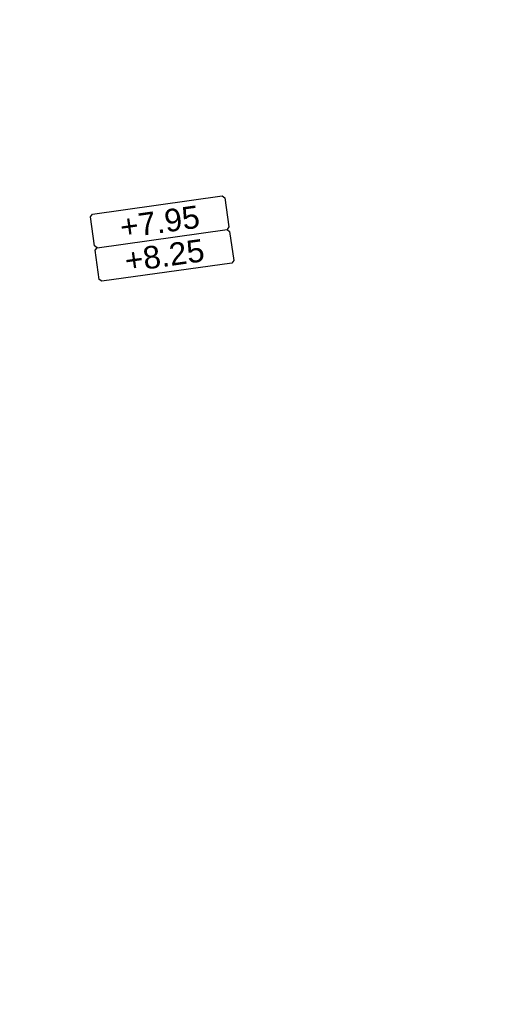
# Model space of a CAD drawing. Extents: x 98477 to 100410, y 398052 to 398969.
# Tile 285 of 374: x 98807 to 98818, y 398394 to 398416. Entities that reach past the tile are written whole.
import ezdxf
from ezdxf.enums import TextEntityAlignment as Align

# ---------------------------------------------------------------- set-up
doc = ezdxf.new("R2010")
doc.units = 0
for name, color, linetype, lineweight in [('N-VH-arcering printbeton', 8, 'Continuous', 9), ('X-AL-afwerkhoogte', 4, 'Continuous', 30), ('X-AL-planhoogte brm', 10, 'Continuous', 25), ('X-AL-planhoogte wrm', 252, 'Continuous', 25)]:
    doc.layers.add(name, color=color, linetype=linetype, lineweight=lineweight)
doc.styles.add('CS Annotative', font='arial.ttf')

# ---------------------------------------------------------------- blocks, each defined once
blk = doc.blocks.new('*U280')
at = {"layer": 'X-AL-planhoogte brm', "flags": 128}
blk.add_lwpolyline([(-7.25, 3.75), (-7.5, 4), (-7.5, 7.25), (-7.25, 7.5), (7.25, 7.5), (7.5, 7.25), (7.5, 4), (7.25, 3.75)], dxfattribs=at)
at = {"layer": 'X-AL-planhoogte wrm', "flags": 128}
blk.add_lwpolyline([(7.5, 3.5), (7.5, 0.25), (7.25, 0), (-7.25, 0), (-7.5, 0.25), (-7.5, 3.5), (-7.25, 3.75), (7.25, 3.75)], close=True, dxfattribs=at)
at = {"layer": 'X-AL-planhoogte brm', "style": 'CS Annotative'}
blk.add_attdef('OMSCHRIJVING_afwerk', text='', height=2.5, dxfattribs=at).set_placement((0, 5.625), align=Align.MIDDLE_CENTER)
at = {"layer": 'X-AL-planhoogte wrm', "style": 'CS Annotative'}
blk.add_attdef('HOOGTE_eind', text='', height=2.5, dxfattribs=at).set_placement((0, 1.875), align=Align.MIDDLE_CENTER)

msp = doc.modelspace()

# ---------------------------------------------------------------- hatches: boundary and pattern name
at = {"layer": 'N-VH-arcering printbeton'}
h = msp.add_hatch(dxfattribs=at)
h.set_pattern_fill('CS-PRINTBETON', color=256)
h.set_pattern_definition([(45, (0, 0), (-0.3535533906, 0.3535533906), []), (45, (0.35, 0), (-0.3535533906, 0.3535533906), [0.5, -0.2])])
edge = h.paths.add_edge_path()
edge.add_line((98810.24, 398338.755), (98834.006, 398342.095))
edge.add_line((98834.006, 398342.095), (98831.501, 398359.92))
edge.add_line((98831.501, 398359.92), (98807.735, 398356.58))
edge.add_line((98807.735, 398356.58), (98798.41, 398422.928))
edge.add_line((98798.41, 398422.928), (98822.177, 398426.268))
edge.add_line((98822.177, 398426.268), (98819.671, 398444.093))
edge.add_line((98819.671, 398444.093), (98795.905, 398440.753))
edge.add_line((98795.905, 398440.753), (98791.071, 398475.147))
edge.add_line((98791.071, 398475.147), (98789.338, 398474.904))
edge.add_line((98789.338, 398474.904), (98792.739, 398450.709))
edge.add_line((98792.739, 398450.709), (98793.379, 398446.154))
edge.add_line((98793.379, 398446.154), (98794.972, 398434.815))
edge.add_line((98794.972, 398434.815), (98796.725, 398435.062))
edge.add_line((98796.725, 398435.062), (98796.081, 398439.647))
edge.add_line((98796.081, 398439.647), (98798.289, 398439.957))
edge.add_line((98798.289, 398439.957), (98798.237, 398440.323))
edge.add_line((98798.237, 398440.323), (98816.062, 398442.828))
edge.add_line((98816.062, 398442.828), (98816.114, 398442.462))
edge.add_line((98816.114, 398442.462), (98818.223, 398442.758))
edge.add_line((98818.223, 398442.758), (98818.867, 398438.174))
edge.add_line((98818.867, 398438.174), (98819.234, 398438.225))
edge.add_line((98819.234, 398438.225), (98820.138, 398431.788))
edge.add_line((98820.138, 398431.788), (98819.772, 398431.737))
edge.add_line((98819.772, 398431.737), (98820.416, 398427.152))
edge.add_line((98820.416, 398427.152), (98818.307, 398426.855))
edge.add_line((98818.307, 398426.855), (98818.359, 398426.489))
edge.add_line((98818.359, 398426.489), (98800.534, 398423.984))
edge.add_line((98800.534, 398423.984), (98800.482, 398424.35))
edge.add_line((98800.482, 398424.35), (98798.274, 398424.04))
edge.add_line((98798.274, 398424.04), (98797.63, 398428.625))
edge.add_line((98797.63, 398428.625), (98795.877, 398428.379))
edge.add_line((98795.877, 398428.379), (98796.795, 398421.843))
edge.add_line((98796.795, 398421.843), (98797.366, 398417.783))
edge.add_line((98797.366, 398417.783), (98798.869, 398407.088))
edge.add_line((98798.869, 398407.088), (98799.927, 398399.562))
edge.add_line((98799.927, 398399.562), (98801.43, 398388.867))
edge.add_line((98801.43, 398388.867), (98802.488, 398381.341))
edge.add_line((98802.488, 398381.341), (98803.991, 398370.646))
edge.add_line((98803.991, 398370.646), (98805.048, 398363.12))
edge.add_line((98805.048, 398363.12), (98805.146, 398362.424))
edge.add_line((98805.146, 398362.424), (98806.802, 398350.643))
edge.add_line((98806.802, 398350.643), (98808.555, 398350.889))
edge.add_line((98808.555, 398350.889), (98807.91, 398355.474))
edge.add_line((98807.91, 398355.474), (98810.119, 398355.784))
edge.add_line((98810.119, 398355.784), (98810.067, 398356.151))
edge.add_line((98810.067, 398356.151), (98827.892, 398358.656))
edge.add_line((98827.892, 398358.656), (98827.943, 398358.289))
edge.add_line((98827.943, 398358.289), (98830.053, 398358.586))
edge.add_line((98830.053, 398358.586), (98830.697, 398354.001))
edge.add_line((98830.697, 398354.001), (98831.064, 398354.052))
edge.add_line((98831.064, 398354.052), (98831.968, 398347.616))
edge.add_line((98831.968, 398347.616), (98831.602, 398347.564))
edge.add_line((98831.602, 398347.564), (98832.246, 398342.979))
edge.add_line((98832.246, 398342.979), (98830.137, 398342.683))
edge.add_line((98830.137, 398342.683), (98830.188, 398342.316))
edge.add_line((98830.188, 398342.316), (98812.364, 398339.811))
edge.add_line((98812.364, 398339.811), (98812.312, 398340.178))
edge.add_line((98812.312, 398340.178), (98810.104, 398339.867))
edge.add_line((98810.104, 398339.867), (98809.459, 398344.452))
edge.add_line((98809.459, 398344.452), (98807.707, 398344.206))
edge.add_line((98807.707, 398344.206), (98808.674, 398337.323))
edge.add_line((98808.674, 398337.323), (98809.244, 398333.263))
edge.add_line((98809.244, 398333.263), (98811.109, 398319.994))
edge.add_line((98811.109, 398319.994), (98812.306, 398311.477))
edge.add_line((98812.306, 398311.477), (98813.656, 398301.872))
edge.add_arc((98819.35, 398302.672), 5.75, 188, 232.0792)
edge.add_line((98815.816, 398298.136), (98842.564, 398301.895))
edge.add_line((98842.564, 398301.895), (98842.808, 398300.162))
edge.add_line((98842.808, 398300.162), (98847.007, 398300.752))
edge.add_line((98847.007, 398300.752), (98846.763, 398302.485))
edge.add_line((98846.763, 398302.485), (98863.571, 398304.848))
edge.add_arc((98860.58, 398306.39), 3.365, 332.7213, 368.9632)
edge.add_line((98863.904, 398306.914), (98821.609, 398300.97))
edge.add_arc((98820.774, 398306.911), 6, 188, 278, ccw=False)
edge.add_line((98814.833, 398306.076), (98810.24, 398338.755))

# ---------------------------------------------------------------- block references
at = {"layer": 'X-AL-afwerkhoogte'}
ref = msp.add_blockref('*U280', (98809.954, 398410.084), dxfattribs=dict(at, xscale=0.2, yscale=0.2, zscale=0.2, rotation=8))
ref.add_attrib('OMSCHRIJVING_afwerk', '+7.95', dxfattribs={"layer": 'X-AL-planhoogte brm', "linetype": 'Continuous', "height": 0.5, "rotation": 8, "style": 'CS Annotative'}).set_placement((98809.798, 398411.198), align=Align.MIDDLE_CENTER)
ref.add_attrib('HOOGTE_eind', '+8.25', dxfattribs={"layer": 'X-AL-planhoogte wrm', "linetype": 'Continuous', "height": 0.5, "rotation": 8, "style": 'CS Annotative'}).set_placement((98809.902, 398410.455), align=Align.MIDDLE_CENTER)

doc.saveas('drawing.dxf')
